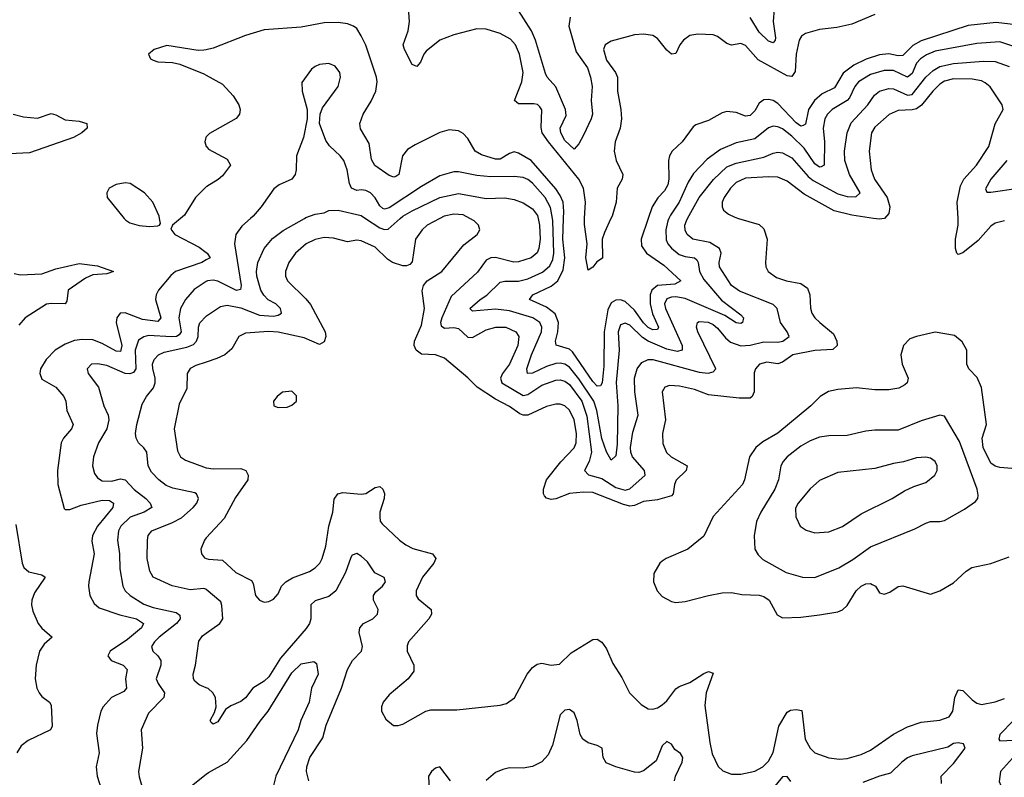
# Model space of a CAD drawing. Header units: inches. Extents: x 1694797 to 1849917, y 907313 to 1017959.
# Tile 718 of 834: x 1799194 to 1803449, y 977585 to 980858. Entities that reach past the tile are written whole.
import ezdxf

# ---------------------------------------------------------------- set-up
doc = ezdxf.new("R2010")
doc.units = ezdxf.units.IN
doc.header["$MEASUREMENT"] = 0
for name, color, linetype in [('B7997', 7, 'Continuous'), ('B7998', 7, 'Continuous'), ('B8907', 7, 'Continuous'), ('B8908', 7, 'Continuous')]:
    doc.layers.add(name, color=color, linetype=linetype)

msp = doc.modelspace()

# ---------------------------------------------------------------- linework, layer by layer
at = {"layer": 'B7997', "color": 5}
for points, elevation in [([(1799645, 980000), (1799651.7, 979991.7), (1799670, 979980.7), (1799710, 979969.2), (1799754.9, 979965.1), (1799790, 979968.2), (1799798, 979970), (1799802, 979978), (1799798.1, 980000)], 720), ([(1799889.3, 980000), (1799854, 979970), (1799846.4, 979953.6), (1799864, 979930), (1799970, 979875.9), (1800000, 979852.8)], 720), ([(1799170, 979761.1), (1799196.7, 979756.7), (1799290, 979759.9), (1799350, 979781.3), (1799450, 979805.5), (1799530, 979795.6), (1799598.4, 979770), (1799570, 979759.9), (1799510, 979755.7), (1799478, 979742), (1799402.9, 979690), (1799397.2, 979642.8), (1799390.2, 979630), (1799330, 979632.5), (1799310, 979629), (1799217.7, 979570), (1799190, 979538.2)], 680), ([(1800000, 979820.9), (1799980.2, 979810), (1799867.7, 979770), (1799847.1, 979752.9), (1799793.6, 979690), (1799783.8, 979670), (1799780.9, 979650), (1799803.6, 979570), (1799790, 979554), (1799723.7, 979563.7), (1799650, 979592.5), (1799627.6, 979590), (1799613.5, 979570), (1799611.3, 979550), (1799635.5, 979450), (1799630, 979424.3), (1799610, 979426.2), (1799550, 979459.9), (1799510, 979474.6), (1799463.4, 979476.6), (1799430, 979472.4), (1799390, 979457.1), (1799347.4, 979430), (1799307.4, 979390), (1799283.8, 979350), (1799281.2, 979330), (1799290, 979305.2), (1799350.1, 979270.1), (1799385, 979230), (1799393.7, 979210), (1799396.8, 979170), (1799424.8, 979110), (1799418.2, 979090), (1799383.5, 979050), (1799373.5, 979030), (1799357.1, 978910), (1799358.2, 978850), (1799385.8, 978745.8), (1799390, 978742), (1799410, 978741.8), (1799459.1, 978760.9), (1799550, 978781.9), (1799581.5, 978781.5), (1799599.6, 978770), (1799596.5, 978750), (1799530.1, 978670), (1799508.8, 978630), (1799505.7, 978605.7), (1799515.9, 978550), (1799493, 978430), (1799491, 978410), (1799496.9, 978370), (1799515.4, 978335.4), (1799536.9, 978316.9), (1799626.7, 978286.7), (1799697.8, 978270), (1799728.7, 978250), (1799720.4, 978230), (1799659.1, 978180.9), (1799585, 978130), (1799574.3, 978110), (1799588.9, 978090), (1799640.7, 978070), (1799658.3, 978050), (1799650.7, 978010), (1799655.2, 977970), (1799643.9, 977956.1), (1799590.1, 977929.9), (1799554.4, 977890), (1799545, 977870), (1799530.1, 977810), (1799526.2, 977773.8), (1799536.8, 977690), (1799523.8, 977630), (1799528.6, 977590), (1799547.1, 977530)], 720), ([(1800000, 979726.9), (1799948, 979692), (1799910, 979649.7), (1799888.9, 979610), (1799881.3, 979570), (1799892.2, 979510), (1799883.2, 979496.8), (1799870.7, 979489.3), (1799850, 979487.8), (1799750, 979493.2), (1799730, 979488.3), (1799707, 979473), (1799693.3, 979430), (1799695.1, 979350), (1799685.6, 979334.4), (1799670, 979327.7), (1799649.6, 979329.6), (1799570, 979363.7), (1799530, 979371.2), (1799504, 979370), (1799484.6, 979350), (1799489.1, 979330), (1799534, 979270), (1799557.1, 979190), (1799575.8, 979150), (1799579, 979130), (1799570.1, 979090), (1799534.1, 979030), (1799512.6, 978970), (1799507.9, 978930), (1799517.2, 978897.2), (1799530, 978879), (1799550, 978865.5), (1799590, 978864.2), (1799630, 978874.6), (1799650, 978870.9), (1799688.8, 978828.8), (1799739.4, 978790), (1799758, 978770), (1799764.7, 978750), (1799731.8, 978730), (1799671.5, 978708.5), (1799630.9, 978670), (1799620.1, 978650), (1799616.6, 978610), (1799624.8, 978550), (1799625.9, 978485.9), (1799640.1, 978410), (1799650.1, 978390), (1799670.9, 978370), (1799730, 978332.4), (1799770, 978318.2), (1799870, 978297.3), (1799885.8, 978285.8), (1799886.5, 978270), (1799870.9, 978250), (1799797.1, 978190), (1799775.9, 978170), (1799763.9, 978150), (1799768.9, 978130), (1799790.2, 978110), (1799803.5, 978090), (1799803.5, 978070), (1799783.8, 978010), (1799792, 977990), (1799819.7, 977950), (1799816.5, 977930), (1799750, 977862), (1799718, 977790), (1799724.2, 977710), (1799707.8, 977610), (1799710, 977586.8), (1799731.7, 977510)], 740), ([(1800000, 978396.6), (1799998.2, 978398.2), (1799990, 978401.1), (1799930, 978395.2), (1799852.2, 978412.2), (1799770, 978449.1), (1799755.5, 978475.5), (1799743.9, 978530), (1799745.8, 978610), (1799749.3, 978630), (1799764.7, 978650), (1799854.5, 978685.5), (1799893.3, 978706.7), (1799942.9, 978750), (1799959.5, 978770), (1799966.4, 978790), (1799957.8, 978810), (1799950, 978814.4), (1799854.8, 978834.8), (1799826.4, 978846.4), (1799795, 978870), (1799763.8, 978903.8), (1799748.4, 978930), (1799742.5, 978990), (1799730, 979009.1), (1799707.2, 979030), (1799696.9, 979050), (1799694.4, 979070), (1799699.3, 979110), (1799723.1, 979196.9), (1799741.1, 979230), (1799771.6, 979268.4), (1799779.6, 979290), (1799779.8, 979310), (1799768.6, 979351.4), (1799768.1, 979370), (1799775.5, 979390), (1799794, 979410), (1799818.3, 979421.7), (1799916.3, 979443.7), (1799944.8, 979455.2), (1799958.3, 979470), (1799964.7, 979490), (1799965.7, 979530), (1799971.9, 979548.1), (1800000, 979577.7)], 760), ([(1800000, 979379.1), (1799955.2, 979364.8), (1799930, 979350.6), (1799917.8, 979330), (1799915.5, 979264.5), (1799882.6, 979197.4), (1799860.8, 979090), (1799875, 978995), (1799888.2, 978970), (1799910, 978954.5), (1800000, 978922)], 780), ([(1799177.2, 978677.2), (1799205, 978510), (1799211.5, 978491.5), (1799233.3, 978473.3), (1799290, 978460.2), (1799303.9, 978450), (1799257.8, 978382.2), (1799245.7, 978350), (1799244.3, 978330), (1799250, 978302.4), (1799273.8, 978250), (1799289.1, 978229.1), (1799333.4, 978190), (1799299.7, 978160.3), (1799279.5, 978130), (1799265.3, 978070), (1799260.7, 978010), (1799268.3, 977970), (1799278, 977950), (1799290, 977933.4), (1799322.3, 977910), (1799330, 977897.1), (1799334.4, 977805.6), (1799326.5, 977790), (1799230, 977743.2), (1799199.6, 977720.4), (1799180.7, 977690)], 680), ([(1800000, 978618.9), (1799991.7, 978610), (1799976, 978570), (1799979.5, 978550), (1799992.8, 978532.7), (1800000, 978530.4)], 780), ([(1800000, 977971.9), (1799970, 977984.7), (1799950, 978000.9), (1799944.3, 978010), (1799943, 978030), (1799953.8, 978070), (1799967.5, 978172.5), (1799984.2, 978195.8), (1800000, 978207.3)], 760), ([(1799900.6, 977519.4), (1800000, 977598.2)], 740)]:
    msp.add_lwpolyline(points, dxfattribs=dict(at, elevation=elevation))
at = {"layer": 'B7998', "color": 5}
for points, elevation in [([(1800000, 980728.6), (1799990, 980726.2), (1799965.5, 980725.5), (1799830, 980746.9), (1799774.8, 980730), (1799750.8, 980710), (1799758.8, 980690), (1799770, 980683), (1799790, 980676.4), (1799853.9, 980673.9), (1799886.1, 980666.1), (1799990, 980624.7), (1800000, 980619.1)], 720), ([(1799166, 980450), (1799210, 980438), (1799270, 980432.8), (1799330, 980452.8), (1799350, 980447.7), (1799390, 980426.2), (1799450, 980420.2), (1799484.4, 980410), (1799484.9, 980390), (1799462, 980370), (1799426, 980350), (1799236.7, 980283.3), (1799150, 980278.6)], 680), ([(1800000, 980351.7), (1799998.4, 980350), (1799994, 980330), (1800000, 980311.1)], 720), ([(1799798.1, 980000), (1799796.3, 980010), (1799768.7, 980070), (1799732.8, 980110), (1799671.2, 980150), (1799650, 980153.8), (1799610, 980146.6), (1799580.3, 980130), (1799570.3, 980110), (1799572.2, 980090), (1799645, 980000)], 720), ([(1800000, 980135.7), (1799953.1, 980090), (1799905.9, 980014.1), (1799889.3, 980000)], 720)]:
    msp.add_lwpolyline(points, dxfattribs=dict(at, elevation=elevation))
at = {"layer": 'B8907', "color": 5}
for points, elevation in [([(1801009.3, 980000), (1800954.9, 979970), (1800932.4, 979950), (1800904.2, 979910), (1800890, 979812.7), (1800879.3, 979800.7), (1800865.7, 979794.3), (1800850, 979794.4), (1800804.7, 979810), (1800783.8, 979823.8), (1800730, 979875.2), (1800670, 979902.5), (1800650, 979905.5), (1800610, 979899.1), (1800550, 979914.6), (1800510, 979917.9), (1800470, 979909.3), (1800431.2, 979890), (1800385.7, 979850), (1800357.3, 979810), (1800342.7, 979770), (1800342.7, 979750), (1800351.4, 979730), (1800430, 979652.4), (1800450, 979627.1), (1800514.2, 979510), (1800517.2, 979490), (1800510, 979466.2), (1800490, 979454.8), (1800423.5, 979483.5), (1800310, 979508.4), (1800269, 979511), (1800170, 979504), (1800141.1, 979490), (1800110, 979435.6), (1800080.4, 979410), (1800046.1, 979393.9), (1800000, 979379.1)], 780), ([(1800000, 979577.7), (1800001.1, 979578.9), (1800061.5, 979618.5), (1800090, 979624.7), (1800150, 979613.7), (1800230, 979581.5), (1800290, 979578), (1800310, 979581.4), (1800325, 979590), (1800320.8, 979610), (1800301, 979630), (1800267.9, 979647.9), (1800248.2, 979668.2), (1800236.5, 979690), (1800218, 979750), (1800216.6, 979770), (1800223.4, 979810), (1800250, 979869.8), (1800286.6, 979913.4), (1800332.2, 979947.8), (1800424.3, 980000)], 760), ([(1800190.6, 980000), (1800153, 979967), (1800128.3, 979930), (1800121.9, 979890), (1800150.8, 979710), (1800147.8, 979692.2), (1800130, 979688.3), (1800050, 979728.5), (1800030, 979733.5), (1800004.6, 979730), (1800000, 979726.9)], 740), ([(1800688.4, 980000), (1800750, 979959.7), (1800770, 979951.5), (1800786.5, 979953.5), (1800838.4, 980000)], 760), ([(1802300.2, 980000), (1802390, 979973), (1802410, 979954.9), (1802424.5, 979910), (1802416.5, 979810), (1802418.5, 979790), (1802428.9, 979770), (1802465, 979745), (1802507.7, 979730), (1802570, 979718), (1802598.6, 979698.6), (1802608.6, 979670), (1802611.9, 979611.9), (1802617.6, 979590), (1802630.2, 979570), (1802651.1, 979550), (1802710, 979501.7), (1802725.1, 979470), (1802726.3, 979450), (1802707.3, 979432.7), (1802630, 979429.6), (1802534.7, 979410), (1802490, 979378), (1802470, 979370.9), (1802422, 979378), (1802390.6, 979369.4), (1802374.2, 979350), (1802368, 979332), (1802368.3, 979250), (1802358.6, 979230), (1802350, 979223.7), (1802303.1, 979223.1), (1802170, 979237.8), (1802110, 979260.2), (1802045.5, 979274.5), (1802002.6, 979277.4), (1801981.3, 979270), (1801970.2, 979249.8), (1801985, 979130), (1801971.4, 979070), (1801973.3, 979026.7), (1801988.7, 978988.6), (1802009.2, 978970), (1802077.6, 978930), (1802073.4, 978910), (1802030.9, 978869.1), (1802022.9, 978850), (1802018.3, 978810), (1802010, 978801.4), (1801950, 978783.9), (1801890, 978777), (1801850, 978758.9), (1801830, 978756.9), (1801803.3, 978763.3), (1801670, 978815.3), (1801630, 978817.2), (1801570, 978811.3), (1801510, 978788.5), (1801490, 978785.4), (1801470.7, 978790.7), (1801461.3, 978801.3), (1801456.8, 978810), (1801456.8, 978830), (1801469.9, 978870.1), (1801532.1, 978947.9), (1801590, 979008.1), (1801598.1, 979030), (1801599.3, 979070), (1801590, 979129.6), (1801570, 979170.7), (1801550, 979189.8), (1801530, 979196.8), (1801510, 979196.8), (1801470, 979187.4), (1801390, 979149.9), (1801370, 979149.4), (1801354.9, 979154.9), (1801310, 979187), (1801250, 979218.2), (1801170.8, 979270), (1801130, 979311.3), (1801030, 979395.5), (1800990, 979409.9), (1800930, 979412.7), (1800907.2, 979430), (1800899, 979450), (1800899.9, 979470), (1800930, 979538.3), (1800943.6, 979610), (1800933.6, 979686.4), (1800938.2, 979710), (1800954.2, 979730), (1801017.8, 979770), (1801113.7, 979886.3), (1801171, 979930), (1801182.7, 979950), (1801176.4, 979970), (1801157.6, 979990), (1801138.4, 980000)], 780), ([(1801434.5, 980000), (1801440.6, 979970), (1801443.5, 979910), (1801437.2, 979870), (1801429.4, 979850.6), (1801404.4, 979830), (1801350, 979812.1), (1801329.1, 979810.9), (1801250, 979831.3), (1801230, 979830.1), (1801210, 979819.3), (1801172.4, 979767.6), (1801057.8, 979662.2), (1801018.7, 979570), (1801012.8, 979550), (1801015.5, 979535.5), (1801030, 979525), (1801070, 979528.5), (1801090, 979523.8), (1801130, 979486.8), (1801150, 979485.6), (1801210, 979517.7), (1801251, 979530), (1801294.5, 979530), (1801337.2, 979510), (1801350.6, 979490), (1801347, 979450), (1801310.8, 979370), (1801280.4, 979330), (1801272.2, 979310), (1801276.9, 979290), (1801370, 979235.2), (1801390, 979239.5), (1801450, 979279.5), (1801510, 979300.7), (1801530, 979302.2), (1801550, 979296.8), (1801570, 979282.3), (1801623.3, 979210), (1801645.2, 979145.2), (1801664.6, 978990), (1801655.3, 978950), (1801633.9, 978910), (1801651.6, 978891.6), (1801710, 978875.4), (1801770, 978837.3), (1801810, 978825), (1801830, 978831.8), (1801896.1, 978890), (1801894.5, 978910), (1801842.2, 978970), (1801834.4, 978990), (1801833.3, 979010), (1801843.2, 979076.8), (1801866.2, 979150), (1801852.6, 979250), (1801851.3, 979310), (1801861.6, 979350), (1801882.1, 979377.9), (1801910, 979389.9), (1801930, 979389.5), (1802130, 979335.9), (1802168.6, 979331.4), (1802190, 979336.4), (1802201.6, 979350), (1802124.8, 979510), (1802119.3, 979530), (1802123.6, 979550), (1802130, 979553.8), (1802168.5, 979551.5), (1802190, 979540.7), (1802210, 979525.7), (1802244.1, 979484.1), (1802265.5, 979465.5), (1802310, 979449.5), (1802350, 979451.7), (1802410, 979466.4), (1802470, 979464.5), (1802491.8, 979470), (1802519.1, 979490), (1802511, 979510), (1802481.9, 979550), (1802467.6, 979610), (1802450, 979628.4), (1802304.8, 979684.8), (1802270.2, 979710), (1802218.2, 979790), (1802217, 979810), (1802224.8, 979850), (1802218.6, 979870), (1802176.2, 979896.2), (1802102.4, 979910), (1802078.3, 979930), (1802069, 979949), (1802068.3, 979970), (1802074.9, 979990), (1802080.4, 980000)], 760), ([(1801999.3, 980000), (1801994.8, 979990), (1801985.7, 979950), (1801987.2, 979907.2), (1801994.4, 979890), (1802010.7, 979870.7), (1802044.1, 979844.1), (1802070, 979834.5), (1802110.1, 979830.1), (1802120.5, 979820.5), (1802125.9, 979810), (1802131.5, 979770), (1802150, 979736.1), (1802226.4, 979646.4), (1802310, 979583.6), (1802321.6, 979570), (1802317.4, 979550), (1802310, 979546.4), (1802290, 979548.7), (1802240.7, 979580.7), (1802070, 979653.5), (1802030, 979661.1), (1802010, 979659.9), (1801990, 979652.2), (1801980.8, 979630), (1801984.1, 979610), (1802056.6, 979450), (1802056.2, 979430), (1802035.1, 979424.9), (1801990, 979434.6), (1801909.5, 979469.5), (1801885.2, 979485.2), (1801830, 979538.1), (1801810, 979547.4), (1801790, 979539.3), (1801780.1, 979510), (1801785.1, 979430), (1801771.1, 979291.1), (1801778.3, 979190), (1801775.7, 979024.3), (1801770, 978974.5), (1801750, 978955.8), (1801730, 978991.8), (1801710, 979048.7), (1801688, 979170), (1801674.3, 979210), (1801610, 979306.7), (1801570, 979357.1), (1801550, 979370.3), (1801530, 979374.9), (1801510, 979373), (1801470, 979359.8), (1801410, 979331.8), (1801388.6, 979330), (1801385.6, 979350), (1801405.5, 979410), (1801448.8, 979510), (1801449.9, 979530), (1801441.2, 979550), (1801410.7, 979570.7), (1801310, 979600.2), (1801250, 979607.2), (1801150, 979598.5), (1801138.5, 979610), (1801183.1, 979650), (1801211.8, 979668.2), (1801270, 979725), (1801290, 979729), (1801350, 979728.2), (1801390, 979738.7), (1801452.8, 979767.2), (1801484.5, 979795.5), (1801497.7, 979822.3), (1801502.1, 979850), (1801497.3, 979990), (1801495.6, 980000)], 740), ([(1801909.5, 980000), (1801879.1, 979910), (1801881.2, 979881.2), (1801902.9, 979850), (1801977.1, 979797.1), (1802050.2, 979730), (1802025, 979715), (1801950, 979709.9), (1801925.4, 979690), (1801918.6, 979670), (1801917.8, 979630), (1801928, 979588), (1801954.6, 979530), (1801950, 979519.8), (1801930, 979518.6), (1801910, 979528.2), (1801889.1, 979549.1), (1801850, 979603.7), (1801810, 979640.5), (1801790, 979647.3), (1801770, 979646.6), (1801750, 979635.1), (1801735.7, 979604.3), (1801719.4, 979510), (1801718.7, 979361.3), (1801711.3, 979288.7), (1801703.9, 979276.1), (1801690, 979274.9), (1801670, 979294.4), (1801583.4, 979423.4), (1801570, 979435), (1801511.8, 979451.8), (1801508.7, 979470), (1801519.6, 979510), (1801521.8, 979550), (1801507.2, 979587.2), (1801470, 979616.7), (1801396.9, 979650), (1801410.9, 979670), (1801490, 979706.9), (1801519.9, 979730), (1801541.8, 979778.2), (1801549.7, 979830), (1801540.4, 979910), (1801544.1, 980000)], 720), ([(1801748.8, 980000), (1801720.5, 979939.5), (1801711.4, 979910), (1801712.2, 979827.8), (1801687.8, 979812.2), (1801670, 979789.6), (1801650, 979775.6), (1801639.7, 979830), (1801646.5, 979890), (1801633.9, 979973.9), (1801635.3, 980000)], 680), ([(1802930.9, 980000), (1802930, 979999), (1802910, 979996.1), (1802884.1, 980000)], 780), ([(1803450, 979989), (1803410, 979979.4), (1803390, 979966), (1803335.5, 979904.5), (1803270, 979850.8), (1803250, 979844), (1803244.4, 979850), (1803237.3, 979870), (1803237.4, 979910), (1803250, 979971.3), (1803248.8, 980000)], 780), ([(1800000, 979852.8), (1800003.6, 979850), (1800016.4, 979830), (1800000, 979820.9)], 720), ([(1803481.3, 978918.7), (1803430, 978922.8), (1803409.3, 978929.3), (1803390, 978942.5), (1803357.1, 979010), (1803353.4, 979050), (1803372.2, 979110), (1803350.6, 979269.4), (1803331.8, 979311.8), (1803295.3, 979350), (1803287.4, 979370), (1803286.6, 979430), (1803266.7, 979466.7), (1803234, 979494), (1803150, 979507.6), (1803070, 979489.8), (1803041.2, 979478.8), (1803013.1, 979450), (1803001.3, 979410), (1803008.1, 979370), (1803033.8, 979310), (1803029, 979290), (1803019.4, 979280.6), (1802993.4, 979266.6), (1802950, 979259.5), (1802890, 979259.3), (1802810, 979267.2), (1802730, 979259.8), (1802688.8, 979251.2), (1802653.7, 979230), (1802612.8, 979190), (1802470, 979072.2), (1802405.2, 979034.8), (1802374.5, 979010), (1802347.5, 978970), (1802326.7, 978870), (1802318.1, 978850), (1802190, 978712.2), (1802150, 978627.2), (1802081.1, 978570), (1801987.3, 978530), (1801970, 978518.4), (1801960.5, 978510), (1801934.9, 978465.1), (1801933.1, 978430), (1801949, 978390), (1801970, 978366.7), (1802010, 978344.5), (1802030, 978340.7), (1802070, 978343.8), (1802169.9, 978370.1), (1802230, 978381.5), (1802270, 978383.2), (1802315.1, 978375.1), (1802390, 978372), (1802410, 978365.4), (1802432.1, 978350), (1802466.6, 978286.6), (1802490, 978274.4), (1802570, 978277.1), (1802650, 978287.5), (1802730, 978299.1), (1802750, 978307.9), (1802770, 978327.6), (1802808.3, 978390), (1802830, 978410.1), (1802850, 978420.2), (1802870, 978422), (1802878.4, 978418.4), (1802891.6, 978410), (1802910, 978382.4), (1802930, 978376), (1802954.7, 978385.3), (1802990, 978408.8), (1803010, 978411.6), (1803130, 978375.5), (1803170, 978390.4), (1803230, 978424.9), (1803283.8, 978476.2), (1803309.1, 978490.9), (1803390, 978509.1), (1803470, 978537.4)], 820), ([(1800000, 978922), (1800001.5, 978921.5), (1800030, 978917.9), (1800150, 978919.3), (1800171.5, 978910), (1800181.3, 978890), (1800179.1, 978870), (1800126, 978794), (1800077.5, 978702.5), (1800000, 978618.9)], 780), ([(1800000, 978530.4), (1800010, 978527.2), (1800070, 978522.6), (1800127.4, 978470), (1800194.9, 978434.9), (1800202.4, 978422.4), (1800213, 978370), (1800230, 978350.6), (1800250, 978342), (1800270, 978344), (1800290, 978354), (1800310, 978377.3), (1800325.4, 978410), (1800344, 978430), (1800373.2, 978446.8), (1800445.8, 978474.2), (1800470.4, 978489.6), (1800490.4, 978509.6), (1800501, 978530), (1800516.6, 978583.4), (1800529.9, 978670.1), (1800547.2, 978730), (1800553.3, 978786.7), (1800568.6, 978810), (1800590, 978815.3), (1800670, 978807.9), (1800690, 978811), (1800730, 978837.3), (1800750, 978840.8), (1800763.1, 978830), (1800770.7, 978810.7), (1800769.4, 978790), (1800750.2, 978730.2), (1800749.5, 978710), (1800752, 978692), (1800759.5, 978679.5), (1800834.9, 978610), (1800862.6, 978590), (1800893.4, 978573.4), (1800977.4, 978550), (1800992.4, 978530), (1800982.8, 978510), (1800933.8, 978450), (1800906.7, 978390), (1800907.8, 978370), (1800916.1, 978356.1), (1800971.8, 978310), (1800972.9, 978290), (1800961.3, 978270), (1800873.4, 978170), (1800867.6, 978152.4), (1800868.9, 978130), (1800896.9, 978070), (1800896.5, 978043.5), (1800873, 978010), (1800790, 977940.7), (1800764.9, 977910), (1800757.1, 977890), (1800758, 977870), (1800775.8, 977835.8), (1800808.5, 977808.5), (1800830, 977808.2), (1800850, 977814.4), (1800949.3, 977870), (1800970, 977876), (1801083.3, 977876.7), (1801270, 977896), (1801297, 977903), (1801332.4, 977927.6), (1801387.3, 978030), (1801410, 978059.2), (1801430, 978073.2), (1801450, 978078), (1801491.2, 978068.8), (1801526, 978074), (1801576.9, 978123.1), (1801670, 978180.3), (1801690, 978181.7), (1801710, 978168.5), (1801730, 978139.3), (1801756.9, 978076.9), (1801795.5, 978015.5), (1801828.7, 977950), (1801879.9, 977899.9), (1801910, 977881.3), (1801930, 977878.9), (1801950, 977884.7), (1801970, 977898.2), (1801990, 977915.9), (1802030, 977967.7), (1802043.3, 977976.7), (1802090, 977994), (1802150, 978033.4), (1802170, 978041.5), (1802190, 978034.8), (1802160.8, 977950), (1802154.5, 977894.5), (1802175.8, 977735.7), (1802186.4, 977686.4), (1802212, 977632), (1802232.5, 977612.5), (1802270, 977598), (1802310, 977598.3), (1802370, 977611.1), (1802405.1, 977630), (1802430, 977654.3), (1802450, 977692.4), (1802474, 977806), (1802510, 977866.3), (1802524.8, 977875.2), (1802550, 977877.5), (1802573.2, 977873.2), (1802587.8, 977750), (1802610, 977710.2), (1802630, 977691.1), (1802690, 977668.4), (1802736.8, 977663.2), (1802770, 977665.4), (1802830, 977682.8), (1802870, 977701.4), (1802970, 977771.6), (1803030, 977803.4), (1803090, 977823.6), (1803170, 977832.1), (1803210, 977846.3), (1803227, 977870), (1803235, 977930), (1803250, 977962.6), (1803270, 977960.3), (1803310, 977919.1), (1803330, 977905.3), (1803350, 977898.8), (1803410, 977910.6), (1803450, 977925.5)], 780), ([(1800443.6, 977570), (1800433, 977610), (1800434.7, 977630), (1800447.7, 977670), (1800504.4, 977755.6), (1800518.8, 977810), (1800584.3, 977970), (1800611, 978050), (1800632.2, 978090), (1800671.1, 978130), (1800675.1, 978150), (1800660.1, 978210), (1800663.5, 978230), (1800680.2, 978250), (1800719.7, 978270), (1800739.5, 978290), (1800742.3, 978310), (1800723.3, 978350), (1800723.3, 978370), (1800733.3, 978386.7), (1800761.1, 978410), (1800774.2, 978430), (1800768.1, 978448.1), (1800727.9, 978467.9), (1800696.5, 978516.5), (1800670, 978540.7), (1800650, 978551.4), (1800630, 978544.2), (1800624.7, 978535.3), (1800601.2, 978470), (1800559.9, 978390), (1800530, 978365.4), (1800470, 978347), (1800451.6, 978330), (1800452, 978270), (1800445.7, 978250), (1800432, 978228), (1800320.6, 978099.4), (1800270, 978019.4), (1800250, 978000.8), (1800201.2, 977970), (1800170, 977927.7), (1800150, 977912.8), (1800106.1, 977893.9), (1800082.6, 977877.4), (1800050, 977824.9), (1800030, 977814.8), (1800021.6, 977821.6), (1800017.3, 977830), (1800035.2, 977864.8), (1800042.4, 977890), (1800039.5, 977930), (1800028.5, 977950), (1800008.3, 977968.3), (1800000, 977971.9)], 760), ([(1800000, 978207.3), (1800058.4, 978250), (1800071, 978269), (1800067.4, 978327.4), (1800062.4, 978342.4), (1800000, 978396.6)], 760), ([(1800000, 977598.2), (1800010, 977606.2), (1800090.6, 977650), (1800175.6, 977744.4), (1800232.3, 977827.7), (1800267.5, 977870), (1800370, 978036), (1800410, 978075.2), (1800464.7, 978084.7), (1800477, 978077), (1800484.2, 978030), (1800454.4, 977970), (1800444.3, 977910), (1800408, 977830), (1800397.8, 977790), (1800301.2, 977590), (1800290.6, 977550)], 740), ([(1802023.2, 977570), (1802027.9, 977590), (1802056.4, 977650), (1802060.2, 977670), (1802050, 977687.4), (1802025.3, 977705.3), (1802010, 977728.7), (1801990, 977739), (1801970, 977720.8), (1801944.4, 977655.6), (1801890, 977612.2), (1801870, 977606.1), (1801850, 977607.6), (1801770.4, 977630), (1801727.5, 977647.5), (1801715.2, 977670), (1801710.8, 977710.8), (1801690, 977722.7), (1801650, 977733.9), (1801627.8, 977750), (1801615.7, 977770), (1801603.5, 977830), (1801590, 977863.8), (1801570, 977878), (1801550, 977874.9), (1801530, 977854.9), (1801495.8, 977724.2), (1801478, 977682), (1801450, 977652.2), (1801410, 977631.7), (1801370, 977623.6), (1801310, 977626.3), (1801281.4, 977618.6), (1801250, 977605.7), (1801210, 977570.3)], 760), ([(1803489.2, 977830.8), (1803430.2, 977770), (1803425.6, 977750), (1803430, 977742), (1803490, 977745.7)], 780), ([(1803178, 977558), (1803175.5, 977590), (1803230, 977644.2), (1803279.3, 977710), (1803273, 977730), (1803250, 977734.2), (1803230, 977730.2), (1803204.6, 977715.4), (1803050, 977677), (1803030, 977668.5), (1803006.3, 977650), (1802957.2, 977602.8), (1802909, 977590), (1802837, 977563)], 760), ([(1803497.8, 977682.2), (1803432.7, 977610), (1803426.6, 977566.6), (1803433.4, 977550), (1803490, 977508.4)], 780), ([(1801055.6, 977570), (1801010, 977630.3), (1800990, 977623.7), (1800973.6, 977610), (1800961.1, 977590), (1800963.5, 977530)], 760), ([(1802526.4, 977566.4), (1802510, 977588), (1802490, 977587.5), (1802410, 977488.9)], 760)]:
    msp.add_lwpolyline(points, dxfattribs=dict(at, elevation=elevation))
for points, elevation in [([(1800370, 979252.8), (1800330, 979249.4), (1800306, 979230), (1800290.7, 979210), (1800291.3, 979190), (1800310, 979183), (1800350, 979184.4), (1800370, 979193), (1800389.4, 979210), (1800390, 979233.2)], 820), ([(1803169.5, 979149.5), (1803090, 979125), (1802990, 979084.6), (1802890, 979085.3), (1802850, 979080.3), (1802770, 979061.1), (1802690, 979060.6), (1802650, 979054.9), (1802610, 979038.3), (1802570, 979015), (1802510.3, 978970), (1802492.9, 978950), (1802483.6, 978930), (1802472.6, 978870), (1802457, 978830), (1802396.5, 978730), (1802378.4, 978690), (1802368.2, 978628.2), (1802371.3, 978570), (1802385.4, 978545.5), (1802405.4, 978525.5), (1802506, 978470), (1802576, 978450), (1802630, 978448.6), (1802733.3, 978490), (1802794.3, 978525.7), (1802870, 978580.7), (1803061.6, 978658.4), (1803110, 978683.2), (1803130, 978690.2), (1803170, 978690.3), (1803190, 978694.9), (1803276.6, 978743.4), (1803323.7, 978776.3), (1803334, 978790), (1803336.3, 978803.7), (1803331.1, 978830), (1803255.6, 979035.6), (1803190, 979145.1)], 840), ([(1803110, 978968.5), (1803070, 978965.8), (1803012.6, 978947.4), (1802970, 978941.2), (1802890, 978919.8), (1802730, 978901.5), (1802650, 978866.8), (1802610, 978832), (1802558, 978770), (1802547.1, 978747.1), (1802547.8, 978710), (1802566.4, 978670), (1802592.1, 978652.1), (1802630, 978641.3), (1802690, 978645.2), (1802750, 978668.4), (1802830, 978722.6), (1802963.6, 978790), (1803017.2, 978822.8), (1803058.1, 978841.9), (1803110, 978858), (1803148.2, 978890), (1803158.5, 978910), (1803159.1, 978930), (1803150, 978949.4), (1803130, 978963.5)], 860)]:
    msp.add_lwpolyline(points, close=True, dxfattribs=dict(at, elevation=elevation))
at = {"layer": 'B8908', "color": 5}
for points, elevation in [([(1801635.3, 980000), (1801638.9, 980070), (1801630.8, 980130.8), (1801610.3, 980170), (1801478.7, 980330), (1801452.3, 980370), (1801447.4, 980392.6), (1801450, 980468.7), (1801442.2, 980482.2), (1801431.4, 980491.4), (1801414.9, 980494.9), (1801350, 980494.6), (1801332.5, 980510), (1801363.8, 980590), (1801369.5, 980630), (1801353.8, 980710), (1801336.7, 980750), (1801314.8, 980774.8), (1801270, 980799.1), (1801210, 980817.9), (1801170, 980819.4), (1801070, 980793.6), (1801010, 980769.9), (1800950, 980722.3), (1800940.1, 980710), (1800925.5, 980674.5), (1800910, 980655.6), (1800890, 980665.1), (1800856.5, 980730), (1800851.6, 980750), (1800872.2, 980810), (1800878.8, 980850), (1800871.8, 980951.8)], 680), ([(1801572.3, 980870), (1801566.5, 980830), (1801599.1, 980719.1), (1801647.4, 980650), (1801660.8, 980610), (1801668.4, 980570), (1801663.3, 980510), (1801668.5, 980450), (1801664.1, 980430), (1801630, 980359.6), (1801610, 980322), (1801590, 980299.6), (1801550, 980335.8), (1801532.1, 980370), (1801529.9, 980390.1), (1801555.2, 980444.8), (1801552.7, 980470), (1801510, 980569), (1801473.8, 980610), (1801465.6, 980625.6), (1801422.4, 980770), (1801406.2, 980810), (1801350, 980898.4)], 660), ([(1802890, 980881.1), (1802790, 980839.2), (1802725.4, 980825.4), (1802650, 980816.2), (1802590, 980798.2), (1802573.1, 980786.9), (1802562.7, 980770), (1802550, 980709.3), (1802545.6, 980634.4), (1802530, 980612.5), (1802510, 980615.3), (1802384.7, 980684.7), (1802330, 980746.8), (1802310, 980756.1), (1802270, 980748.8), (1802250, 980755.3), (1802210, 980785.5), (1802190, 980792.8), (1802124.6, 980795.4), (1802090, 980790.5), (1802062.2, 980770), (1802047.3, 980750), (1802030, 980713), (1802010, 980709.8), (1801990, 980727.1), (1801950, 980777.8), (1801930, 980789.8), (1801890, 980796), (1801850, 980792.6), (1801750, 980766.2), (1801724.2, 980750), (1801716.5, 980730), (1801730, 980683.1), (1801769.2, 980630), (1801777.1, 980610), (1801776.9, 980550), (1801792, 980470), (1801794.7, 980430), (1801788.6, 980390), (1801767.3, 980330), (1801762.7, 980290), (1801772.1, 980250), (1801800.7, 980190), (1801796.9, 980170), (1801776.2, 980130), (1801771.7, 980070), (1801753.5, 980010), (1801748.8, 980000)], 680), ([(1802454.2, 980905.8), (1802449.5, 980850), (1802459.5, 980780.5), (1802459.1, 980770), (1802450, 980758.3), (1802430, 980766), (1802390, 980804.3), (1802350, 980867.7)], 660), ([(1801544.1, 980000), (1801545.3, 980030), (1801541.8, 980070), (1801530, 980098.4), (1801510, 980128), (1801403.9, 980250), (1801350, 980282.3), (1801330, 980286.9), (1801310, 980279.9), (1801270, 980255.6), (1801250, 980256), (1801190, 980275.2), (1801162.1, 980290), (1801130, 980344.4), (1801110, 980366), (1801090, 980378.3), (1801050, 980383), (1801010, 980370.9), (1800902.2, 980317.8), (1800870, 980297.3), (1800848.1, 980270), (1800831.8, 980190), (1800818.7, 980181.3), (1800810, 980177.8), (1800790, 980185.7), (1800729.1, 980229.1), (1800713.8, 980253.8), (1800704.2, 980324.2), (1800666.6, 980386.6), (1800664.1, 980410), (1800678.1, 980450), (1800713.3, 980506.7), (1800732.8, 980550), (1800737.9, 980590), (1800735.3, 980610), (1800690, 980747.8), (1800670, 980788), (1800650, 980819.7), (1800636.9, 980830), (1800610, 980840.2), (1800570, 980846), (1800510, 980844.7), (1800410, 980826.1), (1800250, 980814.7), (1800169.6, 980790.4), (1800030, 980735.5), (1800000, 980728.6)], 720), ([(1803570, 980827.7), (1803413.1, 980846.9), (1803292.7, 980832.7), (1803090, 980767.4), (1803053.6, 980746.4), (1803010, 980703.4), (1802990, 980702.1), (1802950, 980710.6), (1802910, 980707), (1802851.4, 980688.6), (1802798.2, 980661.8), (1802752.4, 980627.6), (1802715.6, 980564.4), (1802662.3, 980537.7), (1802628.3, 980510), (1802603.3, 980470), (1802590, 980407.2), (1802579.3, 980400.7), (1802570, 980398.5), (1802550, 980412.1), (1802470, 980496.6), (1802450, 980509.5), (1802430, 980514.2), (1802410, 980511.6), (1802390, 980498.3), (1802370, 980464.6), (1802350, 980444.2), (1802330, 980442.2), (1802290, 980457.9), (1802250, 980461.7), (1802230, 980455.9), (1802170, 980422.2), (1802115.6, 980404.4), (1802103.9, 980396.1), (1802056.5, 980330), (1802014, 980290), (1802001.7, 980270), (1801997.7, 980250), (1801999, 980170), (1801994.6, 980145.4), (1801980.6, 980119.4), (1801951.2, 980088.8), (1801926.3, 980050), (1801909.5, 980000)], 720), ([(1803490, 980742.3), (1803430, 980762.8), (1803330, 980756), (1803150, 980722.1), (1803112.9, 980707.1), (1803087.2, 980690), (1803070, 980669.9), (1803050, 980625.8), (1803030, 980609.9), (1802970, 980638.3), (1802930, 980638.9), (1802870, 980622), (1802818.3, 980590), (1802802.7, 980570), (1802779.9, 980520.1), (1802770, 980509.9), (1802704.2, 980470), (1802684.8, 980450), (1802673.1, 980430), (1802666, 980390), (1802671.3, 980330), (1802670.1, 980230), (1802657.3, 980222.7), (1802650, 980221.5), (1802630, 980236.1), (1802583.6, 980303.6), (1802530, 980355.8), (1802490, 980386.6), (1802470, 980396.2), (1802450, 980398.1), (1802430, 980391.1), (1802370, 980344.3), (1802290, 980327), (1802222.2, 980297.8), (1802164.1, 980255.9), (1802106.2, 980193.8), (1802082.9, 980157.1), (1802043.1, 980070), (1802005.8, 980014.2), (1801999.3, 980000)], 740), ([(1801495.6, 980000), (1801487.6, 980047.6), (1801463.9, 980090), (1801410, 980151.4), (1801390, 980167.9), (1801370, 980177.2), (1801330, 980181.2), (1801230, 980179.1), (1801170, 980185.5), (1801090, 980201.3), (1801070, 980200.7), (1801010, 980183.2), (1800930, 980137.3), (1800790, 980044.9), (1800770, 980039.4), (1800763.1, 980043.1), (1800750, 980053.7), (1800730, 980088.2), (1800709.9, 980109.9), (1800690, 980119.9), (1800670, 980123.8), (1800650, 980120.4), (1800627.2, 980130), (1800618.3, 980150), (1800609.4, 980209.4), (1800593.8, 980250), (1800579.1, 980270), (1800532.9, 980312.9), (1800516.9, 980336.9), (1800489.3, 980410), (1800491.5, 980450), (1800502.2, 980477.8), (1800569.7, 980570), (1800579.7, 980610), (1800577.2, 980630), (1800557.3, 980657.3), (1800530, 980668.5), (1800490, 980665.3), (1800470, 980656.9), (1800455.1, 980644.9), (1800412.5, 980587.5), (1800414.4, 980550), (1800436.3, 980470), (1800436.3, 980430), (1800420.3, 980350), (1800390.4, 980270), (1800388.9, 980210), (1800384.2, 980190), (1800370, 980169.8), (1800314.4, 980145.6), (1800291.8, 980128.2), (1800237.4, 980050), (1800202, 980010), (1800190.6, 980000)], 740), ([(1802080.4, 980000), (1802130, 980089.9), (1802192.3, 980167.7), (1802250, 980222), (1802290, 980238.3), (1802410, 980264.2), (1802450, 980282.3), (1802470, 980286.5), (1802490, 980283.2), (1802530, 980261.8), (1802600.7, 980180.7), (1802623.2, 980163.2), (1802730, 980106.2), (1802770, 980094.2), (1802807.2, 980092.8), (1802825.4, 980110), (1802779.9, 980190), (1802759.6, 980250), (1802758.3, 980290), (1802770.1, 980370), (1802787.6, 980412.4), (1802859.3, 980490), (1802888.3, 980531.7), (1802910, 980549.9), (1802950, 980561.2), (1802970, 980559.5), (1803030, 980532.6), (1803050, 980535.3), (1803109.8, 980610.2), (1803140.8, 980639.2), (1803170, 980655.6), (1803230, 980669.3), (1803359, 980679), (1803410, 980677.3), (1803470, 980655.6)], 760), ([(1800000, 980619.1), (1800070, 980580.2), (1800116.5, 980530), (1800140.7, 980490), (1800146.9, 980470), (1800144, 980450), (1800128.6, 980431.4), (1800013.9, 980366.1), (1800000, 980351.7)], 720), ([(1803248.8, 980000), (1803245.8, 980070), (1803259.2, 980140.8), (1803274.6, 980170), (1803329.1, 980230), (1803381.7, 980310), (1803410, 980408.2), (1803443.7, 980470), (1803439.5, 980490), (1803388.1, 980568.1), (1803366.3, 980586.3), (1803350, 980593.8), (1803310, 980601.3), (1803230, 980602.3), (1803190, 980592.8), (1803170, 980580.3), (1803139.9, 980550), (1803091.4, 980488.6), (1803070, 980473.4), (1803050, 980468.3), (1802990, 980465.6), (1802951.7, 980448.2), (1802890, 980393.7), (1802875.3, 980370), (1802864.2, 980290), (1802873.6, 980210), (1802888.2, 980170), (1802942.1, 980090), (1802954.3, 980050), (1802950, 980020.5), (1802930.9, 980000)], 780), ([(1800000, 980311.1), (1800000.3, 980310), (1800010, 980299.5), (1800090, 980255.3), (1800104.4, 980230), (1800070, 980184.2), (1800051.9, 980168.1), (1800002.2, 980137.8), (1800000, 980135.7)], 720), ([(1803459.7, 980250), (1803391, 980170), (1803366.9, 980126.9), (1803373.9, 980113.9), (1803390, 980113.7), (1803510, 980129.9)], 760), ([(1802884.1, 980000), (1802790, 980014.1), (1802713, 980033), (1802584.6, 980104.6), (1802510, 980160.2), (1802470, 980177.3), (1802430, 980179.5), (1802330, 980173.2), (1802290, 980154.6), (1802266, 980130), (1802238.2, 980090), (1802230.2, 980070), (1802229, 980050), (1802235.6, 980035.6), (1802257.5, 980017.5), (1802284.7, 980004.7), (1802300.2, 980000)], 780), ([(1800838.4, 980000), (1800849.5, 980010), (1800890, 980033.1), (1801010, 980089.5), (1801090, 980107.3), (1801210, 980085.3), (1801290, 980088.2), (1801330, 980081.9), (1801370, 980066.5), (1801410, 980041), (1801432.1, 980012.1), (1801434.5, 980000)], 760), ([(1800424.3, 980000), (1800430, 980003.2), (1800470, 980018.7), (1800510, 980023.4), (1800530, 980033.3), (1800570, 980035.7), (1800670, 980012.1), (1800688.4, 980000)], 760), ([(1801138.4, 980000), (1801110, 980014.9), (1801070, 980018), (1801027.4, 980010), (1801009.3, 980000)], 780)]:
    msp.add_lwpolyline(points, dxfattribs=dict(at, elevation=elevation))

doc.saveas('drawing.dxf')
